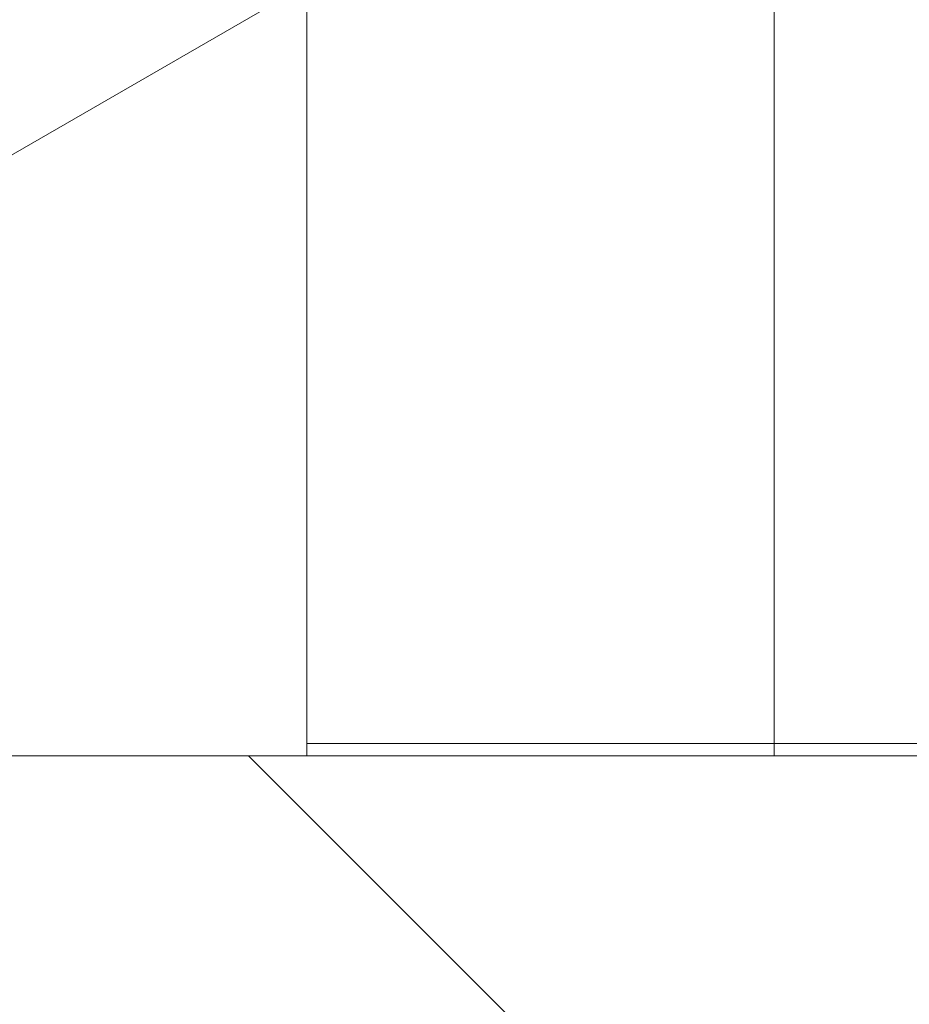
# Model space of a CAD drawing. Header units: millimetres. Extents: x -281 to 145437, y -16481 to 78869.
# Tile 872 of 1056: x 67861 to 67885, y 24793 to 24820. Entities that reach past the tile are written whole.
import ezdxf

# ---------------------------------------------------------------- set-up
doc = ezdxf.new("R2010")
doc.units = ezdxf.units.MM
for name, color, linetype, lineweight in [('A--A2__Ruwbouw', 8, 'Continuous', 5), ('A--L21__Buitenwanden', 3, 'Continuous', 5), ('A--L28__Hoofddraagconstructies', 3, 'Continuous', 9)]:
    doc.layers.add(name, color=color, linetype=linetype, lineweight=lineweight)
pattern_1 = [(0, (0, 200), (0, 500), []), (0, (0, 250), (0, 500), []), (0, (0, 300), (0, 500), []), (0, (0, 350), (0, 500), [])]

# ---------------------------------------------------------------- blocks, each defined once
blk = doc.blocks.new('28_SCO_TLB_column concrete precast square - 250x950-V21-L_80_ 11')
at = {"layer": 'A--L28__Hoofddraagconstructies', "lineweight": 13}
h = blk.add_hatch(dxfattribs=at)
h.set_pattern_fill('FP_64', color=51, style=0, pattern_type=2)
h.set_pattern_definition([(135, (24675, -67425), (-106.06602, -106.06602), []), (225, (24675, -67425), (106.06602, -106.06602), []), (140, (24675, -67425), (31.3759, 358.6306), [37.5, -412.5]), (85, (24675, -67425), (-376.0957, -69.3761), [30, -330]), (190.451, (24677.6, -67395.1), (-344.7173, 289.2568), [31.87, -350.571]), (136.184, (24575, -67425), (82.7615, 533.62), [56.25, -618.75]), (186.636, (24581.9, -67380.53), (-487.0622, 467.3284), [47.805, -525.857]), (81.184, (24575, -67425), (-487.058, 467.3326), [45, -495]), (111, (24600, -67375), (201.3095, 298.4541), [37.5, -412.5]), (56, (24600, -67375), (-362.5749, 121.6571), [30, -330]), (161.451, (24616.78, -67350.13), (-161.2621, 420.112), [31.87, -350.571]), (127.5, (24675, -67425), (-166.44693, 6.07993), [3.353, -322.647, 3.353, -331.647, -331.25]), (127.5, (24675, -67425), (-166.44693, 6.07993), [-661, 3.353, -327.897]), (97.5, (24675, -67425), (-197.20586, 131.53477), [3.353, -187.647, 3.353, -315.147, -126.25]), (97.5, (24675, -67425), (-197.20586, 131.53477), [-509.5, 3.353, -122.897]), (57.5, (24675, -67536.5), (11.27744, 266.91122), [3.353, -121.647, 3.353, -386.647, -517.5]), (57.5, (24675, -67536.5), (11.27744, 266.91122), [-515, 3.353, -514.147]), (47.5, (24675, -67586.5), (-50.0525, 291.5931), [3.353, -159.147, 3.353, -255.647, -367.5]), (47.5, (24675, -67586.5), (-50.0525, 291.5931), [-421.5, 3.353, -364.147]), (47.5, (24675, -67586.5), (-50.0525, 291.5931), [3.353, -159.147, 3.353, -255.647, -367.5]), (47.5, (24675, -67586.5), (-50.0525, 291.5931), [-421.5, 3.353, -364.147])])
h.paths.add_polyline_path([(125, 107), (125, 475), (-125, 475), (-125, -475), (125, -475), (125, -102.425)])
at = {"layer": 'A--L28__Hoofddraagconstructies', "color": 231, "lineweight": 18}
blk.add_line((-125, 475), (-125, -475), dxfattribs=at)
blk = doc.blocks.new('TBR-B-BWK-C-BES-ARC-R25_rvt-1-L_80_ 11')
at = {"layer": 'A--L28__Hoofddraagconstructies', "color": 90, "lineweight": 13, "rotation": 269.9999999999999}
blk.add_blockref('28_SCO_TLB_column concrete precast square - 250x950-V21-L_80_ 11', (67425, 24675), dxfattribs=at)

msp = doc.modelspace()

# ---------------------------------------------------------------- hatches: boundary and pattern name
at = {"layer": 'A--A2__Ruwbouw'}
h = msp.add_hatch(dxfattribs=at)
h.set_pattern_fill('FP_336', color=256, angle=60, style=0, pattern_type=2)
h.set_pattern_definition([(330, (67819, 25600), (70, 121.244), []), (30, (67819, 25600), (-70, 121.244), [])])
h.paths.add_polyline_path([(67869, 24800), (67869, 26400), (67819, 26400), (67819, 24800)])
h = msp.add_hatch(dxfattribs=at)
h.set_pattern_fill('FP_1', color=256, style=0, pattern_type=2)
h.set_pattern_definition(pattern_1)
h.paths.add_polyline_path([(67881.5, 24800), (67881.5, 26400), (67869, 26400), (67869, 24800)])
h = msp.add_hatch(dxfattribs=at)
h.set_pattern_fill('FP_1', color=256, style=0, pattern_type=2)
h.set_pattern_definition(pattern_1)
h.paths.add_polyline_path([(67894, 24800), (67894, 26400), (67881.5, 26400), (67881.5, 24800)])

# ---------------------------------------------------------------- linework, layer by layer
at = {"layer": 'A--L21__Buitenwanden'}
for p, q in [((67869, 24800), (67869, 26400)), ((67881.5, 24800), (67881.5, 26400))]:
    msp.add_line(p, q, dxfattribs=at)

# ---------------------------------------------------------------- block references
at = {"lineweight": 5}
msp.add_blockref('TBR-B-BWK-C-BES-ARC-R25_rvt-1-L_80_ 11', (0, 0), dxfattribs=at)

doc.saveas('drawing.dxf')
